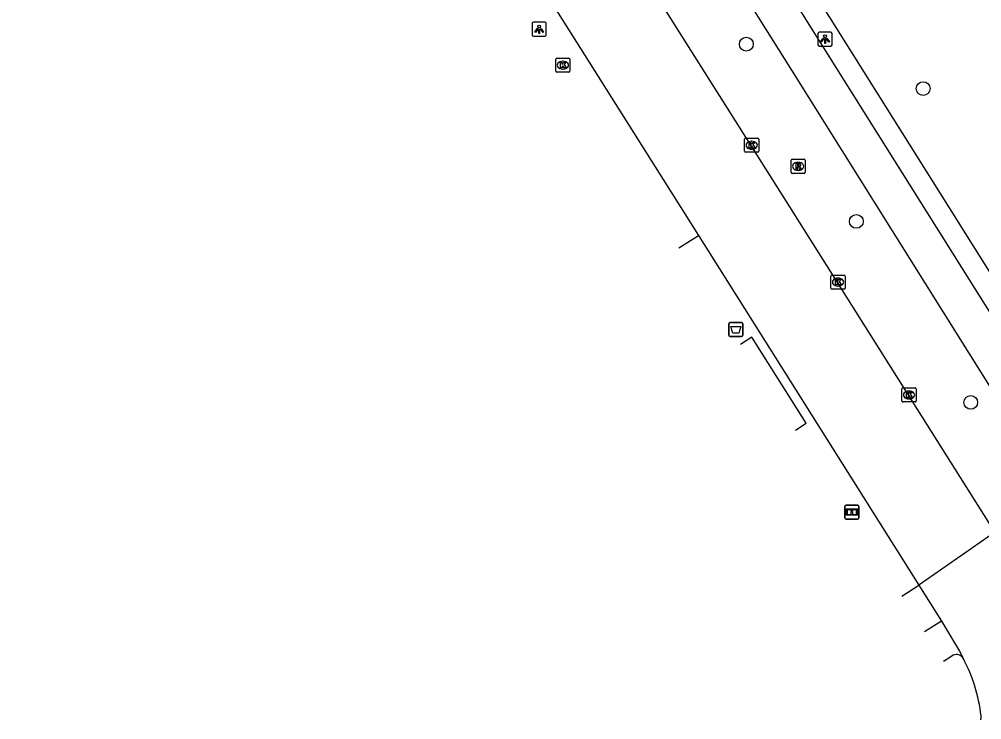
# Model space of a CAD drawing. Extents: x 160077 to 160945, y 386481 to 387498.
# Drawn here: x 160308.2 to 160376.5, y 386858.3 to 386908.1 of the extents above; entities that cross this region are included whole.
import ezdxf

# ---------------------------------------------------------------- set-up
doc = ezdxf.new("R2010")
doc.units = 0
for name, color, linetype in [('IMGEO_Afvalbak', 7, 'Continuous'), ('IMGEO_Boom', 7, 'Continuous'), ('IMGEO_Fietspad_gesloten', 7, 'Continuous'), ('IMGEO_Informatiebord', 7, 'Continuous'), ('IMGEO_Kolk', 7, 'Continuous'), ('IMGEO_Lichtpunt', 7, 'Continuous'), ('IMGEO_Rijbaan_regionaal_gesloten', 7, 'Continuous'), ('IMGEO_Rioolput', 7, 'Continuous'), ('IMGEO_Voetpad_open', 7, 'Continuous')]:
    doc.layers.add(name, color=color, linetype=linetype)

msp = doc.modelspace()

# ---------------------------------------------------------------- linework, layer by layer
at = {"layer": 'IMGEO_Afvalbak'}
for p, q in [((160358.553, 386885.632), (160358.553, 386886.432)), ((160358.553, 386886.432), (160358.553, 386885.632)), ((160358.653, 386886.532), (160359.443, 386886.532)), ((160359.443, 386886.532), (160358.653, 386886.532)), ((160359.543, 386886.432), (160359.543, 386885.632)), ((160359.543, 386885.632), (160359.543, 386886.432)), ((160359.443, 386885.532), (160358.653, 386885.532)), ((160358.653, 386885.532), (160359.443, 386885.532))]:
    msp.add_line(p, q, dxfattribs=at)
msp.add_lwpolyline([(160358.696, 386886.246), (160359.4, 386886.246), (160359.251, 386885.776), (160358.845, 386885.776), (160358.696, 386886.246)], dxfattribs=at)
for centre, start, end in [((160358.653, 386886.432), 90, 180), ((160358.653, 386886.432), 90, 180), ((160359.443, 386886.432), 0, 90), ((160359.443, 386886.432), 360, 90), ((160358.653, 386885.632), 180, 270), ((160358.653, 386885.632), 180, 270), ((160359.443, 386885.632), 270, 0), ((160359.443, 386885.632), 270, 0)]:
    msp.add_arc(centre, 0.1, start, end, dxfattribs=at)
at = {"layer": 'IMGEO_Boom'}
for centre in [(160359.791, 386906.287), (160372.342, 386903.136), (160367.598, 386893.709), (160375.718, 386880.858)]:
    msp.add_circle(centre, 0.489, dxfattribs=at)
at = {"layer": 'IMGEO_Fietspad_gesloten'}
for points in [[(160298.634, 387007.207), (160300.211, 387004.626), (160309.459, 386989.877), (160320.577, 386972.116), (160331.8, 386954.187), (160333.952, 386950.749), (160340.92, 386939.644), (160352.34, 386921.431), (160362.991, 386904.447), (160373.722, 386887.333), (160381.199, 386875.409), (160381.719, 386874.568), (160381.755, 386874.497)], [(160383.32, 386877.321), (160343.718, 386940.41), (160343.653, 386940.514)], [(160373.63, 386865.328), (160372.441, 386864.563)], [(160374.472, 386862.917), (160374.168, 386862.707), (160373.782, 386862.468)]]:
    msp.add_lwpolyline(points, dxfattribs=at)
msp.add_arc((160374.692, 386862.368), 0.591, 33.19169, 111.87227, dxfattribs=at)
at = {"layer": 'IMGEO_Informatiebord'}
for p, q in [((160366.784, 386872.673), (160366.784, 386873.473)), ((160366.784, 386873.473), (160366.784, 386872.673)), ((160366.884, 386873.573), (160367.674, 386873.573)), ((160367.674, 386873.573), (160366.884, 386873.573)), ((160367.774, 386873.473), (160367.774, 386872.673)), ((160367.774, 386872.673), (160367.774, 386873.473)), ((160367.674, 386872.573), (160366.884, 386872.573)), ((160366.884, 386872.573), (160367.674, 386872.573))]:
    msp.add_line(p, q, dxfattribs=at)
for points in [[(160366.885, 386873.305), (160367.673, 386873.305), (160367.673, 386872.841), (160366.885, 386872.841), (160366.885, 386873.305)], [(160366.95, 386873.24), (160366.95, 386872.906), (160367.225, 386872.906), (160367.226, 386873.119), (160367.33, 386873.12), (160367.331, 386872.906), (160367.608, 386872.906), (160367.608, 386873.24), (160367.332, 386873.24), (160367.332, 386873.16), (160367.226, 386873.16), (160367.226, 386873.24), (160366.95, 386873.24)]]:
    msp.add_lwpolyline(points, dxfattribs=at)
for centre, start, end in [((160366.884, 386873.473), 90, 180), ((160366.884, 386873.473), 90, 180), ((160367.674, 386873.473), 0, 90), ((160367.674, 386873.473), 360, 90), ((160366.884, 386872.673), 180, 270), ((160366.884, 386872.673), 180, 270), ((160367.674, 386872.673), 270, 0), ((160367.674, 386872.673), 270, 0)]:
    msp.add_arc(centre, 0.1, start, end, dxfattribs=at)
at = {"layer": 'IMGEO_Kolk'}
for p, q in [((160346.273, 386904.373), (160346.273, 386905.225)), ((160346.348, 386905.299), (160347.2, 386905.299)), ((160346.761, 386905.079), (160346.786, 386905.079)), ((160347.274, 386905.225), (160347.274, 386904.373)), ((160346.784, 386904.519), (160346.759, 386904.519)), ((160347.2, 386904.299), (160346.348, 386904.299)), ((160359.672, 386898.688), (160359.672, 386899.54)), ((160359.747, 386899.614), (160360.599, 386899.614)), ((160360.673, 386899.54), (160360.673, 386898.688)), ((160360.16, 386899.394), (160360.185, 386899.394)), ((160360.599, 386898.614), (160359.747, 386898.614)), ((160360.183, 386898.834), (160360.158, 386898.834)), ((160365.798, 386888.974), (160365.798, 386889.826)), ((160365.873, 386889.9), (160366.725, 386889.9)), ((160366.286, 386889.68), (160366.311, 386889.68)), ((160366.799, 386889.826), (160366.799, 386888.974)), ((160366.725, 386888.9), (160365.873, 386888.9)), ((160366.309, 386889.12), (160366.284, 386889.12)), ((160370.837, 386880.961), (160370.837, 386881.813)), ((160370.912, 386881.887), (160371.764, 386881.887)), ((160371.838, 386881.813), (160371.838, 386880.961)), ((160371.348, 386881.107), (160371.323, 386881.107)), ((160371.325, 386881.667), (160371.35, 386881.667)), ((160371.764, 386880.887), (160370.912, 386880.887))]:
    msp.add_line(p, q, dxfattribs=at)
for points in [[(160346.273, 386904.373), (160346.273, 386905.225)], [(160346.348, 386905.299), (160347.2, 386905.299)], [(160347.274, 386905.225), (160347.274, 386904.373)], [(160346.594, 386904.999), (160346.717, 386904.999), (160346.717, 386904.848), (160346.847, 386904.999), (160347.011, 386904.999), (160346.865, 386904.848), (160347.018, 386904.599), (160346.866, 386904.599), (160346.781, 386904.763), (160346.717, 386904.696), (160346.717, 386904.599), (160346.594, 386904.599), (160346.594, 386904.999)], [(160347.2, 386904.299), (160346.348, 386904.299)], [(160359.672, 386898.688), (160359.672, 386899.54)], [(160359.747, 386899.614), (160360.599, 386899.614)], [(160360.673, 386899.54), (160360.673, 386898.688)], [(160359.993, 386899.314), (160360.116, 386899.314), (160360.116, 386899.163), (160360.246, 386899.314), (160360.41, 386899.314), (160360.264, 386899.163), (160360.417, 386898.914), (160360.265, 386898.914), (160360.18, 386899.078), (160360.116, 386899.011), (160360.116, 386898.914), (160359.993, 386898.914), (160359.993, 386899.314)], [(160360.599, 386898.614), (160359.747, 386898.614)], [(160365.798, 386888.974), (160365.798, 386889.826)], [(160365.873, 386889.9), (160366.725, 386889.9)], [(160366.119, 386889.6), (160366.242, 386889.6), (160366.242, 386889.449), (160366.372, 386889.6), (160366.536, 386889.6), (160366.39, 386889.449), (160366.543, 386889.2), (160366.391, 386889.2), (160366.306, 386889.364), (160366.242, 386889.297), (160366.242, 386889.2), (160366.119, 386889.2), (160366.119, 386889.6)], [(160366.799, 386889.826), (160366.799, 386888.974)], [(160366.725, 386888.9), (160365.873, 386888.9)], [(160370.837, 386880.961), (160370.837, 386881.813)], [(160370.912, 386881.887), (160371.764, 386881.887)], [(160371.838, 386881.813), (160371.838, 386880.961)], [(160371.158, 386881.587), (160371.281, 386881.587), (160371.281, 386881.436), (160371.411, 386881.587), (160371.575, 386881.587), (160371.429, 386881.436), (160371.582, 386881.187), (160371.43, 386881.187), (160371.345, 386881.351), (160371.281, 386881.284), (160371.281, 386881.187), (160371.158, 386881.187), (160371.158, 386881.587)], [(160371.764, 386880.887), (160370.912, 386880.887)]]:
    msp.add_lwpolyline(points, dxfattribs=at)
for centre, start, end in [((160346.35, 386905.223), 91.55205, 178.44795), ((160346.35, 386905.223), 91.55205, 178.44795), ((160347.198, 386905.223), 1.55205, 88.44795), ((160347.198, 386905.223), 1.55205, 88.44795), ((160346.35, 386904.375), 181.55205, 268.44795), ((160346.35, 386904.375), 181.55205, 268.44795), ((160347.198, 386904.375), 271.55205, 358.44795), ((160347.198, 386904.375), 271.55205, 358.44795), ((160359.749, 386899.538), 91.55205, 178.44795), ((160359.749, 386899.538), 91.55205, 178.44795), ((160360.597, 386899.538), 1.55205, 88.44795), ((160360.597, 386899.538), 1.55205, 88.44795), ((160359.749, 386898.69), 181.55205, 268.44795), ((160359.749, 386898.69), 181.55205, 268.44795), ((160360.597, 386898.69), 271.55205, 358.44795), ((160360.597, 386898.69), 271.55205, 358.44795), ((160365.875, 386889.824), 91.55205, 178.44795), ((160365.875, 386889.824), 91.55205, 178.44795), ((160366.723, 386889.824), 1.55205, 88.44795), ((160366.723, 386889.824), 1.55205, 88.44795), ((160365.875, 386888.976), 181.55205, 268.44795), ((160365.875, 386888.976), 181.55205, 268.44795), ((160366.723, 386888.976), 271.55205, 358.44795), ((160366.723, 386888.976), 271.55205, 358.44795), ((160370.914, 386881.811), 91.55205, 178.44795), ((160370.914, 386881.811), 91.55205, 178.44795), ((160371.762, 386881.811), 1.55205, 88.44795), ((160371.762, 386881.811), 1.55205, 88.44795), ((160370.914, 386880.963), 181.55205, 268.44795), ((160370.914, 386880.963), 181.55205, 268.44795), ((160371.762, 386880.963), 271.55205, 358.44795), ((160371.762, 386880.963), 271.55205, 358.44795)]:
    msp.add_arc(centre, 0.0765, start, end, dxfattribs=at)
for centre, major_axis, ratio, start_param, end_param in [((160346.76, 386904.799), (-0.387, 0.002), 0.722429, 4.712389, 7.853982), ((160346.785, 386904.799), (-0.39, 0.002), 0.717154, 1.570796, 4.712389), ((160360.159, 386899.114), (-0.387, 0.002), 0.722429, 4.712389, 7.853982), ((160360.184, 386899.114), (-0.39, 0.002), 0.717154, 1.570796, 4.712389), ((160366.285, 386889.4), (-0.387, 0.002), 0.722429, 4.712389, 7.853982), ((160366.31, 386889.4), (-0.39, 0.002), 0.717154, 1.570796, 4.712389), ((160371.324, 386881.387), (-0.387, 0.002), 0.722429, 4.712389, 7.853982), ((160371.349, 386881.387), (-0.39, 0.002), 0.717154, 1.570796, 4.712389)]:
    msp.add_ellipse(centre, major_axis=major_axis, ratio=ratio, start_param=start_param, end_param=end_param, dxfattribs=at)
at = {"layer": 'IMGEO_Lichtpunt'}
for p, q in [((160344.598, 386907.75), (160344.598, 386906.943)), ((160344.598, 386907.75), (160344.598, 386906.943)), ((160345.5, 386907.845), (160344.692, 386907.845)), ((160345.5, 386907.845), (160344.692, 386907.845)), ((160345.594, 386906.943), (160345.594, 386907.75)), ((160345.594, 386906.943), (160345.594, 386907.75)), ((160365.779, 386907.144), (160364.971, 386907.144)), ((160365.779, 386907.144), (160364.971, 386907.144)), ((160344.692, 386906.849), (160345.5, 386906.849)), ((160344.692, 386906.849), (160345.5, 386906.849)), ((160364.877, 386907.049), (160364.877, 386906.242)), ((160364.877, 386907.049), (160364.877, 386906.242)), ((160365.873, 386906.242), (160365.873, 386907.049)), ((160365.873, 386906.242), (160365.873, 386907.049)), ((160364.971, 386906.148), (160365.779, 386906.148)), ((160364.971, 386906.148), (160365.779, 386906.148))]:
    msp.add_line(p, q, dxfattribs=at)
for points in [[(160344.972, 386907.414), (160345.011, 386907.386), (160344.823, 386907.124), (160344.785, 386907.151), (160344.972, 386907.414)], [(160345.074, 386907.366), (160345.121, 386907.366), (160345.121, 386907.044), (160345.074, 386907.044), (160345.074, 386907.366)], [(160345.184, 386907.386), (160345.222, 386907.413), (160345.409, 386907.151), (160345.37, 386907.123), (160345.184, 386907.386)], [(160365.251, 386906.713), (160365.29, 386906.685), (160365.102, 386906.423), (160365.064, 386906.45), (160365.251, 386906.713)], [(160365.353, 386906.665), (160365.4, 386906.665), (160365.4, 386906.343), (160365.353, 386906.343), (160365.353, 386906.665)], [(160365.463, 386906.685), (160365.501, 386906.712), (160365.688, 386906.45), (160365.649, 386906.422), (160365.463, 386906.685)]]:
    msp.add_lwpolyline(points, dxfattribs=at)
for centre in [(160345.097, 386907.548), (160365.376, 386906.847)]:
    msp.add_circle(centre, 0.0994, dxfattribs=at)
for centre, start, end in [((160344.692, 386907.75), 90, 180), ((160344.692, 386907.75), 90, 180), ((160345.5, 386907.75), 0, 90), ((160345.5, 386907.75), 0, 90), ((160364.971, 386907.049), 90, 180), ((160364.971, 386907.049), 90, 180), ((160365.779, 386907.049), 0, 90), ((160365.779, 386907.049), 0, 90), ((160344.692, 386906.943), 180, 270), ((160344.692, 386906.943), 180, 270), ((160345.5, 386906.943), 270, 0), ((160345.5, 386906.943), 270, 360), ((160364.971, 386906.242), 180, 270), ((160364.971, 386906.242), 180, 270), ((160365.779, 386906.242), 270, 0), ((160365.779, 386906.242), 270, 360)]:
    msp.add_arc(centre, 0.0946, start, end, dxfattribs=at)
at = {"layer": 'IMGEO_Rijbaan_regionaal_gesloten'}
for points in [[(160314.971, 386958.353), (160331.498, 386932.175), (160348.032, 386905.97), (160356.407, 386892.702)], [(160377.326, 386871.812), (160362.187, 386895.822), (160351.83, 386912.248), (160341.292, 386928.961), (160330.846, 386945.529), (160329.422, 386947.787), (160328.744, 386948.814)], [(160356.407, 386892.702), (160372.036, 386867.877)], [(160377.483, 386871.659), (160372.036, 386867.877)], [(160372.036, 386867.877), (160373.63, 386865.328)], [(160373.63, 386865.328), (160374.908, 386863.209), (160375.187, 386862.692)]]:
    msp.add_lwpolyline(points, dxfattribs=at)
for centre, radius, start, end in [((160364.915, 386857.286), 11.607, 6.50474, 27.75779), ((160375.442, 386858.527), 1.009, 348.67449, 4.23199)]:
    msp.add_arc(centre, radius, start, end, dxfattribs=at)
at = {"layer": 'IMGEO_Rioolput'}
for p, q in [((160362.97, 386897.193), (160362.97, 386898.045)), ((160363.045, 386898.119), (160363.897, 386898.119)), ((160363.458, 386897.899), (160363.483, 386897.899)), ((160363.971, 386898.045), (160363.971, 386897.193)), ((160363.897, 386897.119), (160363.045, 386897.119)), ((160363.481, 386897.339), (160363.456, 386897.339))]:
    msp.add_line(p, q, dxfattribs=at)
for points in [[(160362.97, 386897.193), (160362.97, 386898.045)], [(160363.045, 386898.119), (160363.897, 386898.119)], [(160363.559, 386897.817), (160363.307, 386897.819), (160363.307, 386897.419)], [(160363.307, 386897.419), (160363.431, 386897.419), (160363.431, 386897.581), (160363.442, 386897.581)], [(160363.485, 386897.738), (160363.431, 386897.738), (160363.431, 386897.657)], [(160363.431, 386897.657), (160363.483, 386897.657)], [(160363.489, 386897.552), (160363.56, 386897.419), (160363.7, 386897.419), (160363.635, 386897.545)], [(160363.971, 386898.045), (160363.971, 386897.193)], [(160363.897, 386897.119), (160363.045, 386897.119)]]:
    msp.add_lwpolyline(points, dxfattribs=at)
for centre, radius, start, end in [((160363.047, 386898.043), 0.0765, 91.55205, 178.44795), ((160363.047, 386898.043), 0.0765, 91.55205, 178.44795), ((160363.441, 386897.528), 0.0533, 26.02933, 88.69889), ((160363.467, 386897.846), 0.19, 274.7715, 282.96867), ((160363.491, 386897.642), 0.0964, 77.00612, 93.18647), ((160363.505, 386897.699), 0.0378, 276.66336, 79.67722), ((160363.558, 386897.707), 0.109, 350.36119, 89.41601), ((160363.556, 386897.707), 0.112, 277.58423, 350.98172), ((160363.54, 386897.492), 0.108, 29.51342, 73.79051), ((160363.895, 386898.043), 0.0765, 1.55205, 88.44795), ((160363.895, 386898.043), 0.0765, 1.55205, 88.44795), ((160363.047, 386897.195), 0.0765, 181.55205, 268.44795), ((160363.047, 386897.195), 0.0765, 181.55205, 268.44795), ((160363.895, 386897.195), 0.0765, 271.55205, 358.44795), ((160363.895, 386897.195), 0.0765, 271.55205, 358.44795)]:
    msp.add_arc(centre, radius, start, end, dxfattribs=at)
for centre, major_axis, ratio, start_param, end_param in [((160363.457, 386897.619), (-0.387, 0.002), 0.722429, 4.712389, 7.853982), ((160363.482, 386897.619), (-0.39, 0.002), 0.717154, 1.570796, 4.712389)]:
    msp.add_ellipse(centre, major_axis=major_axis, ratio=ratio, start_param=start_param, end_param=end_param, dxfattribs=at)
at = {"layer": 'IMGEO_Voetpad_open'}
for points in [[(160344.012, 386942.759), (160385.024, 386877.426)], [(160354.991, 386891.83), (160356.407, 386892.702)], [(160363.273, 386878.888), (160364.041, 386879.372), (160360.189, 386885.488), (160359.377, 386884.976)], [(160370.82, 386867.096), (160372.036, 386867.877)]]:
    msp.add_lwpolyline(points, dxfattribs=at)

doc.saveas('drawing.dxf')
